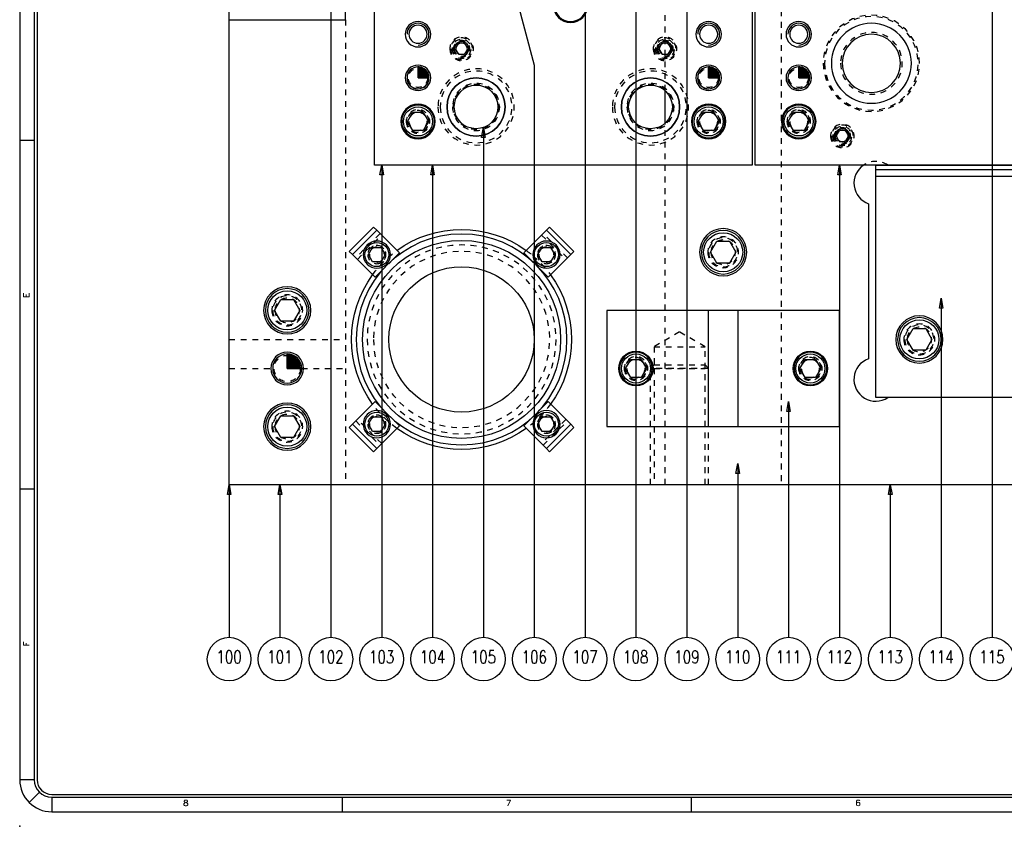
# Model space of a CAD drawing. Header units: inches. Extents: x 3 to 289, y 4 to 291.
# Tile 382 of 634: x 15 to 32, y 213 to 227. Entities that reach past the tile are written whole.
import ezdxf
from ezdxf.enums import TextEntityAlignment as Align

# ---------------------------------------------------------------- set-up
doc = ezdxf.new("R2010")
doc.units = ezdxf.units.IN
doc.header["$LTSCALE"] = 0.5
doc.header["$MEASUREMENT"] = 0
doc.linetypes.add('HIDDEN', pattern=[0.225, 0.15, -0.075])
doc.layers.add('DIE', color=7, linetype='Continuous')
doc.layers.add('PLOTVIEW1', color=7, linetype='Continuous')
doc.styles.add('VERO0-Simplex', font='simplex_.ttf')
doc.styles.add('VERO5-RomanD', font='romand__.ttf')

# ---------------------------------------------------------------- blocks, each defined once
blk = doc.blocks.new('ArrowheadClosed')
at = {"color": 0}
for p, q in [((0, 0), (-1, 0.176)), ((-1, 0.176), (-1, -0.176)), ((-1, -0.176), (0, 0))]:
    blk.add_line(p, q, dxfattribs=at)

msp = doc.modelspace()

# ---------------------------------------------------------------- linework, layer by layer
at = {"layer": 'DIE', "color": 254, "linetype": 'Continuous'}
for p, q in [((18.227, 227.016), (18.227, 233.016)), ((20.227, 227.016), (20.227, 231.337)), ((18.227, 219.016), (18.227, 227.016)), ((18.227, 227.016), (20.227, 227.016)), ((29.227, 223.85), (29.227, 221.183)), ((48.727, 219.016), (18.227, 219.016))]:
    msp.add_line(p, q, dxfattribs=at)
at = {"layer": 'DIE', "color": 9, "linetype": 'Continuous'}
for p, q in [((27.227, 231.276), (27.227, 224.516)), ((27.277, 224.516), (27.277, 231.276)), ((20.727, 224.516), (20.727, 228.016)), ((25.727, 225.236), (25.727, 225.797)), ((27.227, 224.516), (20.727, 224.516)), ((29.352, 224.516), (27.277, 224.516)), ((29.352, 224.516), (36.102, 224.516)), ((29.352, 224.512), (29.352, 224.516)), ((29.352, 224.441), (29.352, 224.512)), ((29.352, 224.32), (29.352, 224.441)), ((29.352, 220.516), (29.352, 224.32)), ((26.477, 222.016), (24.727, 222.016)), ((24.727, 222.016), (24.727, 220.016)), ((26.477, 220.016), (26.477, 222.016)), ((26.977, 222.016), (26.477, 222.016)), ((28.727, 222.016), (26.977, 222.016)), ((26.977, 222.016), (26.977, 220.016)), ((28.727, 220.016), (28.727, 222.016)), ((36.102, 220.516), (29.352, 220.516)), ((24.727, 220.016), (26.477, 220.016)), ((26.477, 220.016), (26.977, 220.016)), ((26.977, 220.016), (28.727, 220.016))]:
    msp.add_line(p, q, dxfattribs=at)
at = {"layer": 'DIE', "color": 254, "linetype": 'HIDDEN'}
for p, q in [((27.727, 230.779), (27.727, 219.016)), ((25.727, 225.797), (25.727, 228.279)), ((20.227, 227.016), (20.227, 219.016)), ((22.173, 226.61), (22.119, 226.516)), ((22.119, 226.516), (22.173, 226.423)), ((22.282, 226.61), (22.173, 226.61)), ((22.336, 226.516), (22.282, 226.61)), ((22.282, 226.423), (22.336, 226.516)), ((25.673, 226.61), (25.619, 226.516)), ((25.619, 226.516), (25.673, 226.423)), ((25.782, 226.61), (25.673, 226.61)), ((25.836, 226.516), (25.782, 226.61)), ((25.782, 226.423), (25.836, 226.516)), ((22.173, 226.423), (22.282, 226.423)), ((25.673, 226.423), (25.782, 226.423)), ((25.727, 219.016), (25.727, 225.236)), ((28.723, 225.11), (28.669, 225.016)), ((28.669, 225.016), (28.723, 224.923)), ((28.832, 225.11), (28.723, 225.11)), ((28.886, 225.016), (28.832, 225.11)), ((28.832, 224.923), (28.886, 225.016)), ((28.723, 224.923), (28.832, 224.923)), ((20.824, 223.337), (20.406, 222.92)), ((20.434, 222.892), (20.852, 223.31)), ((23.603, 223.31), (24.021, 222.892)), ((24.048, 222.92), (23.631, 223.337)), ((21.043, 222.889), (20.855, 222.7)), ((23.6, 222.7), (23.411, 222.889)), ((25.977, 221.644), (25.54, 221.391)), ((26.415, 221.391), (25.977, 221.644)), ((18.227, 221.516), (20.227, 221.516)), ((25.54, 221.391), (26.415, 221.391)), ((25.54, 221.391), (25.54, 221.016)), ((26.415, 221.016), (26.415, 221.391)), ((25.54, 221.079), (25.477, 221.016)), ((25.54, 221.079), (26.415, 221.079)), ((26.415, 221.079), (26.477, 221.016)), ((18.227, 221.016), (18.977, 221.016)), ((19.477, 221.016), (20.227, 221.016)), ((25.477, 219.016), (25.477, 221.016)), ((26.477, 221.016), (25.477, 221.016)), ((25.54, 221.016), (25.54, 219.016)), ((25.54, 221.016), (26.415, 221.016)), ((26.415, 219.016), (26.415, 221.016)), ((26.477, 219.016), (26.477, 221.016)), ((20.855, 220.332), (21.043, 220.144)), ((23.411, 220.144), (23.6, 220.332)), ((20.406, 220.113), (20.824, 219.695)), ((20.852, 219.723), (20.434, 220.141)), ((24.021, 220.141), (23.603, 219.723)), ((23.631, 219.695), (24.048, 220.113))]:
    msp.add_line(p, q, dxfattribs=at)
at = {"layer": 'DIE', "color": 56, "linetype": 'Continuous'}
for p, q in [((25.222, 230.367), (25.222, 216.391)), ((26.103, 229.173), (26.103, 216.391)), ((24.352, 228.55), (24.352, 216.391)), ((19.979, 228.226), (19.979, 216.391)), ((31.352, 227.92), (31.352, 216.391)), ((23.081, 227.715), (23.478, 226.232)), ((23.478, 226.232), (23.478, 216.391)), ((22.602, 225.162), (22.602, 216.391)), ((20.852, 224.516), (20.852, 216.391)), ((21.727, 224.516), (21.727, 216.391)), ((28.727, 224.516), (28.727, 216.391)), ((30.477, 222.226), (30.477, 217.016)), ((27.852, 220.449), (27.852, 216.391)), ((26.977, 219.38), (26.977, 216.391)), ((18.227, 219.016), (18.227, 217.016)), ((19.102, 219.016), (19.102, 217.016)), ((29.602, 219.016), (29.602, 216.391)), ((18.227, 217.016), (18.227, 216.391)), ((19.102, 217.016), (19.102, 216.391)), ((30.477, 217.016), (30.477, 216.391))]:
    msp.add_line(p, q, dxfattribs=at)
at = {"layer": 'DIE', "color": 100, "linetype": 'Continuous'}
for p, q in [((21.477, 226.016), (21.477, 226.204)), ((21.477, 226.016), (21.494, 226.203)), ((21.477, 226.016), (21.51, 226.201)), ((21.477, 226.016), (21.526, 226.198)), ((21.477, 226.016), (21.542, 226.193)), ((21.477, 226.016), (21.557, 226.186)), ((21.477, 226.016), (21.571, 226.179)), ((21.477, 226.016), (21.585, 226.17)), ((21.477, 226.016), (21.598, 226.16)), ((21.477, 226.016), (21.61, 226.149)), ((21.477, 226.016), (21.621, 226.137)), ((26.477, 226.016), (26.477, 226.204)), ((26.477, 226.016), (26.494, 226.203)), ((26.477, 226.016), (26.51, 226.201)), ((26.477, 226.016), (26.526, 226.198)), ((26.477, 226.016), (26.542, 226.193)), ((26.477, 226.016), (26.557, 226.186)), ((26.477, 226.016), (26.571, 226.179)), ((26.477, 226.016), (26.585, 226.17)), ((26.477, 226.016), (26.598, 226.16)), ((26.477, 226.016), (26.61, 226.149)), ((26.477, 226.016), (26.621, 226.137)), ((28.027, 226.016), (28.027, 226.204)), ((28.027, 226.016), (28.044, 226.203)), ((28.027, 226.016), (28.06, 226.201)), ((28.027, 226.016), (28.076, 226.198)), ((28.027, 226.016), (28.092, 226.193)), ((28.027, 226.016), (28.107, 226.186)), ((28.027, 226.016), (28.121, 226.179)), ((28.027, 226.016), (28.135, 226.17)), ((28.027, 226.016), (28.148, 226.16)), ((28.027, 226.016), (28.16, 226.149)), ((28.027, 226.016), (28.171, 226.137)), ((21.477, 226.016), (21.631, 226.124)), ((21.477, 226.016), (21.64, 226.11)), ((21.477, 226.016), (21.647, 226.096)), ((21.477, 226.016), (21.654, 226.081)), ((21.477, 226.016), (21.658, 226.065)), ((21.477, 226.016), (21.662, 226.049)), ((21.477, 226.016), (21.664, 226.033)), ((21.477, 226.016), (21.665, 226.016)), ((26.477, 226.016), (26.631, 226.124)), ((26.477, 226.016), (26.64, 226.11)), ((26.477, 226.016), (26.647, 226.096)), ((26.477, 226.016), (26.654, 226.081)), ((26.477, 226.016), (26.658, 226.065)), ((26.477, 226.016), (26.662, 226.049)), ((26.477, 226.016), (26.664, 226.033)), ((26.477, 226.016), (26.665, 226.016)), ((28.027, 226.016), (28.181, 226.124)), ((28.027, 226.016), (28.19, 226.11)), ((28.027, 226.016), (28.197, 226.096)), ((28.027, 226.016), (28.204, 226.081)), ((28.027, 226.016), (28.208, 226.065)), ((28.027, 226.016), (28.212, 226.049)), ((28.027, 226.016), (28.214, 226.033)), ((28.027, 226.016), (28.215, 226.016)), ((19.227, 221.016), (19.249, 221.266)), ((19.227, 221.016), (19.227, 221.266)), ((19.227, 221.016), (19.271, 221.263)), ((19.227, 221.016), (19.292, 221.258)), ((19.227, 221.016), (19.313, 221.251)), ((19.227, 221.016), (19.333, 221.243)), ((19.227, 221.016), (19.352, 221.233)), ((19.227, 221.016), (19.371, 221.221)), ((19.227, 221.016), (19.388, 221.208)), ((19.227, 221.016), (19.404, 221.193)), ((19.227, 221.016), (19.419, 221.177)), ((19.227, 221.016), (19.432, 221.16)), ((19.227, 221.016), (19.444, 221.141)), ((19.227, 221.016), (19.454, 221.122)), ((19.227, 221.016), (19.462, 221.102)), ((19.227, 221.016), (19.469, 221.081)), ((19.227, 221.016), (19.474, 221.06)), ((19.227, 221.016), (19.476, 221.038)), ((19.227, 221.016), (19.477, 221.016))]:
    msp.add_line(p, q, dxfattribs=at)
at = {"layer": 'DIE', "color": 132, "linetype": 'Continuous'}
for p, q in [((21.297, 225.266), (21.387, 225.423)), ((21.387, 225.423), (21.568, 225.423)), ((21.568, 225.423), (21.658, 225.266)), ((26.297, 225.266), (26.387, 225.423)), ((26.387, 225.423), (26.568, 225.423)), ((26.568, 225.423), (26.658, 225.266)), ((27.847, 225.266), (27.937, 225.423)), ((27.937, 225.423), (28.118, 225.423)), ((28.118, 225.423), (28.208, 225.266)), ((21.387, 225.11), (21.297, 225.266)), ((21.658, 225.266), (21.568, 225.11)), ((26.387, 225.11), (26.297, 225.266)), ((26.658, 225.266), (26.568, 225.11)), ((27.937, 225.11), (27.847, 225.266)), ((28.208, 225.266), (28.118, 225.11)), ((21.568, 225.11), (21.387, 225.11)), ((26.568, 225.11), (26.387, 225.11)), ((28.118, 225.11), (27.937, 225.11)), ((20.625, 222.975), (20.697, 223.1)), ((20.697, 223.1), (20.841, 223.1)), ((20.841, 223.1), (20.913, 222.975)), ((23.541, 222.975), (23.614, 223.1)), ((23.614, 223.1), (23.758, 223.1)), ((23.758, 223.1), (23.83, 222.975)), ((26.511, 223.016), (26.619, 223.204)), ((26.619, 223.204), (26.836, 223.204)), ((26.836, 223.204), (26.944, 223.016)), ((20.697, 222.85), (20.625, 222.975)), ((20.913, 222.975), (20.841, 222.85)), ((23.614, 222.85), (23.541, 222.975)), ((23.83, 222.975), (23.758, 222.85)), ((26.619, 222.829), (26.511, 223.016)), ((26.944, 223.016), (26.836, 222.829)), ((20.841, 222.85), (20.697, 222.85)), ((23.758, 222.85), (23.614, 222.85)), ((26.836, 222.829), (26.619, 222.829)), ((19.011, 222.016), (19.119, 222.204)), ((19.119, 222.204), (19.336, 222.204)), ((19.336, 222.204), (19.444, 222.016)), ((19.119, 221.829), (19.011, 222.016)), ((19.444, 222.016), (19.336, 221.829)), ((19.336, 221.829), (19.119, 221.829)), ((29.886, 221.516), (29.994, 221.704)), ((29.994, 221.704), (30.211, 221.704)), ((30.211, 221.704), (30.319, 221.516)), ((29.994, 221.329), (29.886, 221.516)), ((30.319, 221.516), (30.211, 221.329)), ((30.211, 221.329), (29.994, 221.329)), ((25.047, 221.016), (25.137, 221.173)), ((25.137, 221.173), (25.318, 221.173)), ((25.318, 221.173), (25.408, 221.016)), ((28.047, 221.016), (28.137, 221.173)), ((28.137, 221.173), (28.318, 221.173)), ((28.318, 221.173), (28.408, 221.016)), ((25.137, 220.86), (25.047, 221.016)), ((25.408, 221.016), (25.318, 220.86)), ((28.137, 220.86), (28.047, 221.016)), ((28.408, 221.016), (28.318, 220.86)), ((25.318, 220.86), (25.137, 220.86)), ((28.318, 220.86), (28.137, 220.86)), ((19.011, 220.016), (19.119, 220.204)), ((19.119, 220.204), (19.336, 220.204)), ((19.336, 220.204), (19.444, 220.016)), ((20.625, 220.058), (20.697, 220.183)), ((20.697, 219.933), (20.625, 220.058)), ((20.697, 220.183), (20.841, 220.183)), ((20.841, 220.183), (20.913, 220.058)), ((20.913, 220.058), (20.841, 219.933)), ((23.541, 220.058), (23.614, 220.183)), ((23.614, 219.933), (23.541, 220.058)), ((23.614, 220.183), (23.758, 220.183)), ((23.758, 220.183), (23.83, 220.058)), ((23.83, 220.058), (23.758, 219.933)), ((19.119, 219.829), (19.011, 220.016)), ((19.444, 220.016), (19.336, 219.829)), ((20.841, 219.933), (20.697, 219.933)), ((23.758, 219.933), (23.614, 219.933)), ((19.336, 219.829), (19.119, 219.829))]:
    msp.add_line(p, q, dxfattribs=at)
at = {"layer": 'DIE', "color": 4, "linetype": 'Continuous'}
for p, q in [((36.102, 224.512), (29.352, 224.512)), ((29.352, 224.441), (36.102, 224.441)), ((36.102, 224.32), (29.352, 224.32)), ((20.768, 223.393), (20.351, 222.976)), ((24.104, 222.976), (23.686, 223.393)), ((20.351, 220.057), (20.768, 219.64)), ((23.686, 219.64), (24.104, 220.057))]:
    msp.add_line(p, q, dxfattribs=at)
at = {"layer": 'DIE', "color": 2, "linetype": 'Continuous'}
for p, q in [((20.295, 223.031), (20.713, 223.449)), ((20.713, 223.449), (20.768, 223.393)), ((23.686, 223.393), (23.742, 223.449)), ((23.742, 223.449), (24.16, 223.031)), ((20.768, 223.393), (21.158, 223.003)), ((23.297, 223.003), (23.686, 223.393)), ((20.351, 222.976), (20.295, 223.031)), ((20.74, 222.586), (20.351, 222.976)), ((21.158, 223.003), (21.043, 222.889)), ((23.411, 222.889), (23.297, 223.003)), ((24.104, 222.976), (23.714, 222.586)), ((24.16, 223.031), (24.104, 222.976)), ((20.855, 222.7), (20.74, 222.586)), ((23.714, 222.586), (23.6, 222.7)), ((20.351, 220.057), (20.74, 220.447)), ((20.74, 220.447), (20.855, 220.332)), ((23.6, 220.332), (23.714, 220.447)), ((23.714, 220.447), (24.104, 220.057)), ((20.295, 220.002), (20.351, 220.057)), ((21.043, 220.144), (21.158, 220.03)), ((23.297, 220.03), (23.411, 220.144)), ((24.104, 220.057), (24.16, 220.002)), ((20.713, 219.584), (20.295, 220.002)), ((21.158, 220.03), (20.768, 219.64)), ((23.686, 219.64), (23.297, 220.03)), ((24.16, 220.002), (23.742, 219.584)), ((20.768, 219.64), (20.713, 219.584)), ((23.742, 219.584), (23.686, 219.64))]:
    msp.add_line(p, q, dxfattribs=at)
at = {"layer": 'DIE', "color": 9, "linetype": 'Continuous', "extrusion": (0, 0, -1)}
for centre, radius in [((-24.102, 227.266), 0.297), ((-21.477, 226.766), 0.219), ((-26.477, 226.766), 0.219), ((-28.027, 226.766), 0.219), ((-21.477, 226.766), 0.156), ((-26.477, 226.766), 0.156), ((-28.027, 226.766), 0.156), ((-29.277, 226.266), 0.688), ((-29.277, 226.266), 0.688), ((-29.277, 226.266), 0.501), ((-22.227, 226.516), 0.1), ((-25.727, 226.516), 0.1), ((-21.477, 226.016), 0.219), ((-21.477, 226.016), 0.188), ((-26.477, 226.016), 0.219), ((-26.477, 226.016), 0.188), ((-28.027, 226.016), 0.219), ((-28.027, 226.016), 0.188), ((-22.477, 225.516), 0.501), ((-25.477, 225.516), 0.501), ((-21.477, 225.266), 0.297), ((-26.477, 225.266), 0.297), ((-28.027, 225.266), 0.297), ((-28.777, 225.016), 0.1), ((-30.102, 221.516), 0.406)]:
    msp.add_circle(centre, radius, dxfattribs=at)
at = {"layer": 'DIE', "color": 132, "linetype": 'Continuous', "extrusion": (0, 0, -1)}
for centre, radius in [((-24.102, 227.266), 0.281), ((-21.477, 225.266), 0.281), ((-26.477, 225.266), 0.281), ((-28.027, 225.266), 0.281), ((-26.727, 223.016), 0.375), ((-20.769, 222.975), 0.234), ((-23.686, 222.975), 0.234), ((-19.227, 222.016), 0.375), ((-30.102, 221.516), 0.375), ((-25.227, 221.016), 0.281), ((-28.227, 221.016), 0.281), ((-19.227, 220.016), 0.375), ((-20.769, 220.058), 0.234), ((-23.686, 220.058), 0.234)]:
    msp.add_circle(centre, radius, dxfattribs=at)
at = {"layer": 'DIE', "color": 254, "linetype": 'HIDDEN', "extrusion": (0, 0, -1)}
for centre, radius in [((-29.277, 226.266), 0.828), ((-29.277, 226.266), 0.805), ((-22.227, 226.516), 0.203), ((-22.227, 226.516), 0.188), ((-22.227, 226.516), 0.163), ((-22.227, 226.516), 0.141), ((-22.227, 226.516), 0.125), ((-25.727, 226.516), 0.203), ((-25.727, 226.516), 0.188), ((-25.727, 226.516), 0.163), ((-25.727, 226.516), 0.141), ((-25.727, 226.516), 0.125), ((-29.277, 226.266), 0.531), ((-21.477, 226.016), 0.19), ((-22.477, 225.516), 0.656), ((-22.477, 225.516), 0.617), ((-25.477, 225.516), 0.656), ((-25.477, 225.516), 0.617), ((-26.477, 226.016), 0.19), ((-28.027, 226.016), 0.19), ((-22.477, 225.516), 0.406), ((-25.477, 225.516), 0.406), ((-21.477, 225.266), 0.203), ((-26.477, 225.266), 0.203), ((-28.027, 225.266), 0.203), ((-21.477, 225.266), 0.188), ((-21.477, 225.266), 0.156), ((-26.477, 225.266), 0.188), ((-26.477, 225.266), 0.156), ((-28.027, 225.266), 0.188), ((-28.027, 225.266), 0.156), ((-28.777, 225.016), 0.203), ((-28.777, 225.016), 0.188), ((-28.777, 225.016), 0.163), ((-28.777, 225.016), 0.141), ((-28.777, 225.016), 0.125), ((-26.727, 223.016), 0.266), ((-26.727, 223.016), 0.25), ((-22.227, 221.516), 1.625), ((-20.769, 222.975), 0.156), ((-20.769, 222.975), 0.129), ((-23.686, 222.975), 0.156), ((-23.686, 222.975), 0.129), ((-26.727, 223.016), 0.211), ((-22.227, 221.516), 1.517), ((-19.227, 222.016), 0.266), ((-19.227, 222.016), 0.25), ((-19.227, 222.016), 0.211), ((-30.102, 221.516), 0.266), ((-30.102, 221.516), 0.25), ((-30.102, 221.516), 0.211), ((-25.227, 221.016), 0.203), ((-25.227, 221.016), 0.188), ((-25.227, 221.016), 0.156), ((-28.227, 221.016), 0.203), ((-28.227, 221.016), 0.188), ((-28.227, 221.016), 0.156), ((-19.227, 220.016), 0.266), ((-19.227, 220.016), 0.25), ((-19.227, 220.016), 0.211), ((-20.769, 220.058), 0.156), ((-23.686, 220.058), 0.156), ((-20.769, 220.058), 0.129), ((-23.686, 220.058), 0.129)]:
    msp.add_circle(centre, radius, dxfattribs=at)
at = {"layer": 'DIE', "color": 254, "linetype": 'HIDDEN'}
for centre, radius in [((21.477, 226.016), 0.166), ((26.477, 226.016), 0.166), ((28.027, 226.016), 0.166), ((22.477, 225.516), 0.391), ((25.477, 225.516), 0.391), ((19.227, 221.016), 0.226)]:
    msp.add_circle(centre, radius, dxfattribs=at)
at = {"layer": 'DIE', "color": 9, "linetype": 'Continuous'}
for centre, radius in [((22.477, 225.516), 0.501), ((25.477, 225.516), 0.501), ((22.477, 225.516), 0.376), ((25.477, 225.516), 0.376), ((25.227, 221.016), 0.297), ((28.227, 221.016), 0.297)]:
    msp.add_circle(centre, radius, dxfattribs=at)
at = {"layer": 'DIE', "color": 132, "linetype": 'Continuous'}
for centre, radius in [((21.477, 225.266), 0.25), ((26.477, 225.266), 0.25), ((28.027, 225.266), 0.25), ((26.727, 223.016), 0.336), ((20.769, 222.975), 0.207), ((23.686, 222.975), 0.207), ((19.227, 222.016), 0.336), ((30.102, 221.516), 0.336), ((25.227, 221.016), 0.25), ((28.227, 221.016), 0.25), ((19.227, 220.016), 0.336), ((20.769, 220.058), 0.207), ((23.686, 220.058), 0.207)]:
    msp.add_circle(centre, radius, dxfattribs=at)
at = {"layer": 'DIE', "color": 254, "linetype": 'Continuous', "extrusion": (0, 0, -1)}
for centre, radius in [((-26.727, 223.016), 0.406), ((-19.227, 222.016), 0.406), ((-19.227, 221.016), 0.281), ((-19.227, 221.016), 0.25), ((-19.227, 220.016), 0.406)]:
    msp.add_circle(centre, radius, dxfattribs=at)
at = {"layer": 'DIE', "color": 136, "linetype": 'Continuous', "extrusion": (0, 0, -1)}
msp.add_circle((-22.227, 221.516), 1.813, dxfattribs=at)
at = {"layer": 'DIE', "color": 136, "linetype": 'Continuous'}
for radius in [1.704, 1.25]:
    msp.add_circle((22.227, 221.516), radius, dxfattribs=at)
at = {"layer": 'DIE', "color": 56, "linetype": 'Continuous'}
for centre in [(18.227, 216.016), (19.102, 216.016), (19.979, 216.016), (20.852, 216.016), (21.727, 216.016), (22.602, 216.016), (23.478, 216.016), (24.352, 216.016), (25.222, 216.016), (26.103, 216.016), (26.977, 216.016), (27.852, 216.016), (28.727, 216.016), (29.602, 216.016), (30.477, 216.016), (31.352, 216.016)]:
    msp.add_circle(centre, 0.375, dxfattribs=at)
at = {"layer": 'DIE', "color": 2, "linetype": 'Continuous'}
for centre, radius in [((21.477, 226.766), 0.188), ((26.477, 226.766), 0.188), ((28.027, 226.766), 0.188), ((22.227, 226.516), 0.125), ((25.727, 226.516), 0.125), ((28.777, 225.016), 0.125)]:
    msp.add_arc(centre, radius, 270, 180, dxfattribs=at)
at = {"layer": 'DIE', "color": 254, "linetype": 'Continuous'}
for centre, start, end in [((29.352, 224.204), 123.5573, 250.5288), ((29.352, 220.829), 109.4712, 303.5573)]:
    msp.add_arc(centre, 0.375, start, end, dxfattribs=at)
at = {"layer": 'DIE', "color": 254, "linetype": 'HIDDEN'}
for centre, radius, start, end in [((29.352, 224.204), 0.375, 56.4427, 123.5573), ((26.727, 223.016), 0.25, 270, 180), ((20.769, 222.975), 0.156, 270, 180), ((23.686, 222.975), 0.156, 270, 180), ((19.227, 222.016), 0.25, 270, 180), ((20.769, 220.058), 0.156, 270, 180), ((23.686, 220.058), 0.156, 270, 180)]:
    msp.add_arc(centre, radius, start, end, dxfattribs=at)
at = {"layer": 'DIE', "color": 136, "linetype": 'Continuous', "extrusion": (0, 0, -1)}
for start, end in [(53.9817, 126.0183), (323.9817, 36.0183), (143.9817, 216.0183), (233.9817, 306.0183)]:
    msp.add_arc((-22.227, 221.516), 1.892, start, end, dxfattribs=at)
at = {"layer": 'DIE', "color": 254, "linetype": 'HIDDEN', "extrusion": (0, 0, -1)}
for start, end in [(36.0183, 53.9817), (126.0183, 130.3492), (130.3492, 143.9817), (306.0183, 323.9817), (216.0183, 233.9817)]:
    msp.add_arc((-22.227, 221.516), 1.892, start, end, dxfattribs=at)
at = {"layer": 'PLOTVIEW1', "color": 97, "linetype": 'Continuous'}
for p, q in [((14.625, 247.94), (14.625, 213.94)), ((14.875, 247.94), (14.875, 213.94)), ((14.925, 247.94), (14.925, 213.94)), ((14.875, 224.94), (14.625, 224.94)), ((14.875, 218.94), (14.625, 218.94)), ((14.875, 213.94), (14.625, 213.94)), ((14.963, 213.728), (14.786, 213.551)), ((15.175, 213.69), (61.175, 213.69)), ((15.175, 213.64), (61.175, 213.64)), ((15.175, 213.64), (15.175, 213.39)), ((20.175, 213.64), (20.175, 213.39)), ((26.175, 213.64), (26.175, 213.39)), ((15.175, 213.39), (61.175, 213.39))]:
    msp.add_line(p, q, dxfattribs=at)
for radius in [0.55, 0.3, 0.25]:
    msp.add_arc((15.175, 213.94), radius, 180, 270, dxfattribs=at)
at = {"layer": 'PLOTVIEW1', "color": 56, "linetype": 'Continuous'}
msp.add_point((14.625, 213.14), dxfattribs=at)

# ---------------------------------------------------------------- block references
at = {"layer": 'DIE', "color": 56, "linetype": 'Continuous', "extrusion": (0, 0, -1), "xscale": 0.170138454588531, "yscale": 0.170138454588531, "zscale": 0.170138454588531, "rotation": 90}
for p in [(-22.602, 225.162), (-20.852, 224.516), (-21.727, 224.516), (-28.727, 224.516), (-30.477, 222.226), (-27.852, 220.449), (-26.977, 219.38), (-18.227, 219.016), (-19.102, 219.016), (-29.602, 219.016)]:
    msp.add_blockref('ArrowheadClosed', p, dxfattribs=at)

# ---------------------------------------------------------------- texts
at = {"layer": 'DIE', "color": 7, "linetype": 'Continuous', "style": 'VERO0-Simplex'}
for s, width, p, p2 in [('100', 0.755593, (18.009, 215.944), (18.445, 215.944)), ('101', 0.813904, (18.884, 215.944), (19.32, 215.944)), ('102', 0.755593, (19.761, 215.944), (20.197, 215.944)), ('103', 0.755593, (20.634, 215.944), (21.07, 215.944)), ('104', 0.755593, (21.509, 215.944), (21.945, 215.944)), ('105', 0.755593, (22.384, 215.944), (22.82, 215.944)), ('106', 0.755593, (23.26, 215.944), (23.696, 215.944)), ('107', 0.755593, (24.134, 215.944), (24.57, 215.944)), ('108', 0.755593, (25.004, 215.944), (25.44, 215.944)), ('109', 0.755593, (25.885, 215.944), (26.321, 215.944)), ('110', 0.813904, (26.759, 215.944), (27.195, 215.944)), ('111', 0.881967, (27.634, 215.944), (28.07, 215.944)), ('112', 0.813904, (28.509, 215.944), (28.945, 215.944)), ('113', 0.813904, (29.384, 215.944), (29.82, 215.944)), ('114', 0.813904, (30.259, 215.944), (30.695, 215.944)), ('115', 0.813904, (31.134, 215.944), (31.57, 215.944))]:
    msp.add_text(s, height=0.22, dxfattribs=dict(at, width=width)).set_placement(p, p2, align=Align.FIT)
at = {"layer": 'PLOTVIEW1', "color": 56, "linetype": 'Continuous', "style": 'VERO5-RomanD'}
for s, width, p, p2 in [('E', 0.999972, (14.789, 222.232), (14.789, 222.322)), ('F', 1.001006, (14.789, 216.235), (14.789, 216.319))]:
    msp.add_text(s, height=0.1, rotation=90, dxfattribs=dict(at, width=width)).set_placement(p, p2, align=Align.FIT)
at = {"layer": 'PLOTVIEW1', "color": 56, "linetype": 'Continuous', "style": 'VERO5-RomanD', "width": 0.999731}
for s, p, p2 in [('8', (17.436, 213.492), (17.53, 213.492)), ('7', (22.991, 213.492), (23.085, 213.492)), ('6', (29, 213.492), (29.094, 213.492))]:
    msp.add_text(s, height=0.1, dxfattribs=at).set_placement(p, p2, align=Align.FIT)

doc.saveas('drawing.dxf')
